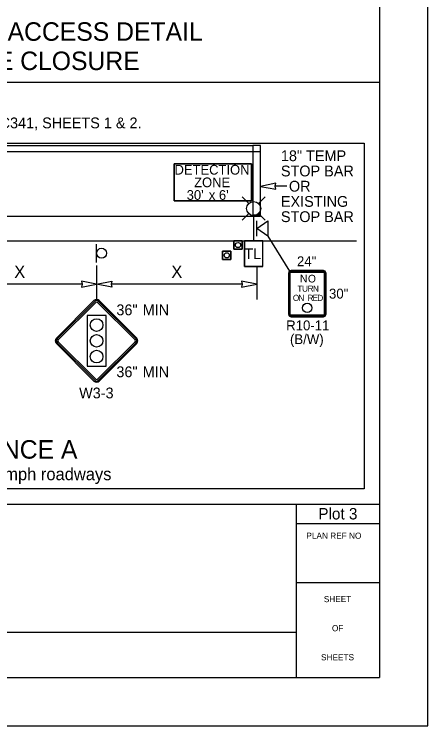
# Model space of a CAD drawing. Extents: x 99977 to 100176, y 99905 to 100011.
# Drawn here: x 100053.379 to 100056.062, y 99999.687 to 100004.304 of the extents above; entities that cross this region are included whole.
import ezdxf

# ---------------------------------------------------------------- set-up
doc = ezdxf.new("R2010")
doc.units = 0
for name, color, linetype in [('Default', 7, 'Continuous'), ('RD_ED_ShoulderPavedEdge', 7, 'Continuous'), ('RD_MK_LineDblYellowCenter', 7, 'Continuous'), ('RD_MK_LineEdgeWhite', 7, 'Continuous'), ('SH_DE_DetailHeading2Text', 7, 'Continuous'), ('SH_GI_GeneralNotesBodyText', 7, 'Continuous'), ('SH_GI_PlotLimits', 7, 'Continuous'), ('SH_GI_SheetBorder', 7, 'Continuous'), ('SH_GI_SheetLocationText', 7, 'Continuous'), ('SH_GI_SheetTextInCells', 7, 'Continuous'), ('TR_SN_ConstructionSigns', 7, 'Continuous'), ('TR_WZ_PortableLightStandard', 7, 'Continuous'), ('TR_WZ_PortableSignMountBlk-Wht', 7, 'Continuous'), ('TR_WZ_Sign', 7, 'Continuous'), ('TR_WZ_TrafficCone', 7, 'Continuous'), ('TR_WZ_WorkZoneDetails', 7, 'Continuous'), ('TR_WZ_WorkZoneTextCurrent', 7, 'Continuous')]:
    doc.layers.add(name, color=color, linetype=linetype)

msp = doc.modelspace()

# ---------------------------------------------------------------- linework, layer by layer
at = {"layer": 'Default'}
for p, q in [((100053.8959, 100002.4462), (100053.6523, 100002.2026)), ((100054.1743, 100002.2026), (100053.9307, 100002.4462)), ((100053.6523, 100002.1678), (100053.8959, 100001.9241)), ((100053.9307, 100001.9241), (100054.1743, 100002.1678))]:
    msp.add_line(p, q, dxfattribs=at)
msp.add_circle((100055.28, 100002.3989), 0.03, dxfattribs=at)
for centre, start, end in [((100053.9133, 100002.4288), 45, 135), ((100053.6697, 100002.1852), 135, 225), ((100054.1569, 100002.1852), 315, 45), ((100053.9133, 100001.9415), 225, 315)]:
    msp.add_arc(centre, 0.0246, start, end, dxfattribs=at)
at = {"layer": 'RD_ED_ShoulderPavedEdge'}
msp.add_line((100050.65, 100002.8334), (100055.6, 100002.8334), dxfattribs=at)
at = {"layer": 'RD_MK_LineDblYellowCenter'}
for p, q in [((100050.65, 100003.4534), (100054.9276, 100003.4534)), ((100050.65, 100003.4134), (100054.9776, 100003.4134))]:
    msp.add_line(p, q, dxfattribs=at)
at = {"layer": 'RD_MK_LineEdgeWhite'}
msp.add_line((100050.65, 100002.9934), (100054.9776, 100002.9934), dxfattribs=at)
at = {"layer": 'SH_GI_PlotLimits'}
msp.add_lwpolyline([(100039.0625, 99999.6875), (100056.0625, 99999.6875), (100056.0625, 100010.6875), (100039.0625, 100010.6875)], close=True, dxfattribs=at)
at = {"layer": 'SH_GI_SheetBorder'}
for p, q in [((100055.75, 100010.375), (100055.75, 100000)), ((100040, 100001.1259), (100055.75, 100001.1259)), ((100055.2079, 100001.1259), (100055.2079, 100000)), ((100055.2079, 100001.0008), (100055.75, 100001.0008)), ((100055.2079, 100000.6176), (100055.75, 100000.6176)), ((100052.2055, 100000.2955), (100055.2079, 100000.2955)), ((100040, 100000), (100055.75, 100000))]:
    msp.add_line(p, q, dxfattribs=at)
at = {"layer": 'TR_SN_ConstructionSigns'}
for p, q in [((100055.16, 100002.6264), (100055.16, 100002.3564)), ((100055.16, 100002.3564), (100055.16, 100002.6264)), ((100055.16, 100002.6264), (100055.16, 100002.3564)), ((100055.16, 100002.3564), (100055.16, 100002.6264)), ((100055.1637, 100002.6264), (100055.1637, 100002.3564)), ((100055.17, 100002.3564), (100055.17, 100002.6264)), ((100055.385, 100002.6414), (100055.175, 100002.6414)), ((100055.175, 100002.6414), (100055.385, 100002.6414)), ((100055.385, 100002.6414), (100055.175, 100002.6414)), ((100055.175, 100002.6414), (100055.385, 100002.6414)), ((100055.385, 100002.6376), (100055.175, 100002.6376)), ((100055.175, 100002.6314), (100055.385, 100002.6314)), ((100055.39, 100002.6264), (100055.39, 100002.3564)), ((100055.3962, 100002.3564), (100055.3962, 100002.6264)), ((100055.4, 100002.3564), (100055.4, 100002.6264)), ((100055.4, 100002.6264), (100055.4, 100002.3564)), ((100055.4, 100002.3564), (100055.4, 100002.6264)), ((100055.4, 100002.6264), (100055.4, 100002.3564)), ((100053.6523, 100002.2026), (100053.8959, 100002.4462)), ((100053.9007, 100002.4413), (100053.6571, 100002.1977)), ((100054.1695, 100002.1977), (100053.9258, 100002.4413)), ((100053.9307, 100002.4462), (100054.1743, 100002.2026)), ((100053.6639, 100002.191), (100053.9075, 100002.4346)), ((100053.9191, 100002.4346), (100054.1627, 100002.191)), ((100053.9748, 100002.3492), (100053.8518, 100002.3492)), ((100053.8518, 100002.3492), (100053.8518, 100002.0211)), ((100053.9748, 100002.0211), (100053.9748, 100002.3492)), ((100055.385, 100002.3514), (100055.175, 100002.3514)), ((100055.175, 100002.3451), (100055.385, 100002.3451)), ((100055.175, 100002.3414), (100055.385, 100002.3414)), ((100055.385, 100002.3414), (100055.175, 100002.3414)), ((100055.175, 100002.3414), (100055.385, 100002.3414)), ((100055.385, 100002.3414), (100055.175, 100002.3414)), ((100053.8959, 100001.9241), (100053.6523, 100002.1678)), ((100053.6571, 100002.1726), (100053.9007, 100001.929)), ((100053.9075, 100001.9357), (100053.6639, 100002.1794)), ((100054.1627, 100002.1794), (100053.9191, 100001.9357)), ((100053.9258, 100001.929), (100054.1695, 100002.1726)), ((100054.1743, 100002.1678), (100053.9307, 100001.9241)), ((100053.8518, 100002.0211), (100053.9748, 100002.0211))]:
    msp.add_line(p, q, dxfattribs=at)
for centre in [(100053.9133, 100002.2877), (100053.9133, 100002.2877), (100053.9133, 100002.1852), (100053.9133, 100002.1852), (100053.9133, 100002.0826), (100053.9133, 100002.0826)]:
    msp.add_circle(centre, 0.041, dxfattribs=at)
for centre, radius, start, end in [((100055.175, 100002.6264), 0.015, 90, 180), ((100055.175, 100002.6264), 0.015, 90, 180), ((100055.175, 100002.6264), 0.015, 90, 180), ((100055.175, 100002.6264), 0.015, 90, 180), ((100055.175, 100002.6264), 0.0112, 90, 180), ((100055.175, 100002.6264), 0.005, 90, 180), ((100055.385, 100002.6264), 0.015, 0, 90), ((100055.385, 100002.6264), 0.015, 0, 90), ((100055.385, 100002.6264), 0.015, 0, 90), ((100055.385, 100002.6264), 0.015, 0, 90), ((100055.385, 100002.6264), 0.0112, 0, 90), ((100055.385, 100002.6264), 0.005, 0, 90), ((100053.9133, 100002.4288), 0.0246, 45, 135), ((100053.9133, 100002.4288), 0.0178, 45, 135), ((100053.9133, 100002.4288), 0.0082, 45, 135), ((100055.175, 100002.3564), 0.015, 180, 270), ((100055.175, 100002.3564), 0.015, 180, 270), ((100055.175, 100002.3564), 0.015, 180, 270), ((100055.175, 100002.3564), 0.015, 180, 270), ((100055.175, 100002.3564), 0.0112, 180, 270), ((100055.175, 100002.3564), 0.005, 180, 270), ((100055.385, 100002.3564), 0.015, 270, 0), ((100055.385, 100002.3564), 0.015, 270, 0), ((100055.385, 100002.3564), 0.015, 270, 0), ((100055.385, 100002.3564), 0.0112, 270, 0), ((100055.385, 100002.3564), 0.005, 270, 0), ((100055.385, 100002.3564), 0.015, 270, 0), ((100053.6697, 100002.1852), 0.0246, 135, 225), ((100053.6697, 100002.1852), 0.0178, 135, 225), ((100053.6697, 100002.1852), 0.0082, 135, 225), ((100054.1569, 100002.1852), 0.0082, 315, 45), ((100054.1569, 100002.1852), 0.0178, 315, 45), ((100054.1569, 100002.1852), 0.0246, 315, 45), ((100053.9133, 100001.9415), 0.0082, 225, 315), ((100053.9133, 100001.9415), 0.0246, 225, 315), ((100053.9133, 100001.9415), 0.0178, 225, 315)]:
    msp.add_arc(centre, radius, start, end, dxfattribs=at)
at = {"layer": 'TR_WZ_PortableLightStandard'}
for p, q in [((100054.9002, 100003.0759), (100054.8571, 100003.119)), ((100054.965, 100003.0759), (100055.0079, 100003.119)), ((100054.9002, 100003.0112), (100054.8571, 100002.9681)), ((100054.9326, 100002.8334), (100054.9326, 100002.9978)), ((100054.965, 100003.0112), (100055.0079, 100002.9681)), ((100054.8726, 100002.6674), (100054.8726, 100002.8334)), ((100054.9926, 100002.8334), (100054.8726, 100002.8334)), ((100054.8726, 100002.8334), (100054.8726, 100002.6674)), ((100054.9926, 100002.6674), (100054.9926, 100002.8334)), ((100054.9926, 100002.6674), (100054.9926, 100002.8334)), ((100054.9926, 100002.6674), (100054.8726, 100002.6674))]:
    msp.add_line(p, q, dxfattribs=at)
for points in [[(100054.9926, 100002.8334), (100054.9326, 100002.8334), (100054.8726, 100002.8334)], [(100054.8726, 100002.6674), (100054.9326, 100002.6674), (100054.9926, 100002.6674)]]:
    msp.add_lwpolyline(points, dxfattribs=at)
msp.add_circle((100054.9325, 100003.0436), 0.0457, dxfattribs=at)
msp.add_circle((100054.9325, 100003.0436), 0.0457, dxfattribs=at)
at = {"layer": 'TR_WZ_PortableSignMountBlk-Wht'}
msp.add_line((100054.9526, 100002.8634), (100054.9526, 100002.9634), dxfattribs=at)
msp.add_lwpolyline([(100054.9526, 100002.9133), (100055.0244, 100002.9634), (100055.0244, 100002.8634)], close=True, dxfattribs=at)
at = {"layer": 'TR_WZ_Sign'}
msp.add_line((100053.9133, 100002.6933), (100053.9133, 100002.8134), dxfattribs=at)
msp.add_circle((100053.9457, 100002.7534), 0.0324, dxfattribs=at)
msp.add_circle((100053.9457, 100002.7534), 0.0324, dxfattribs=at)
at = {"layer": 'TR_WZ_TrafficCone'}
for points in [[(100054.8576, 100002.7801), (100054.8576, 100002.8334), (100054.8042, 100002.8334), (100054.8042, 100002.7801), (100054.8576, 100002.7801)], [(100054.8042, 100002.7801), (100054.8042, 100002.8334), (100054.8576, 100002.8334), (100054.8576, 100002.7801), (100054.8042, 100002.7801)], [(100054.7842, 100002.7134), (100054.7842, 100002.7667), (100054.7309, 100002.7667), (100054.7309, 100002.7134), (100054.7842, 100002.7134)], [(100054.7309, 100002.7134), (100054.7309, 100002.7667), (100054.7842, 100002.7667), (100054.7842, 100002.7134), (100054.7309, 100002.7134)]]:
    msp.add_lwpolyline(points, dxfattribs=at)
for centre in [(100054.8309, 100002.8067), (100054.7576, 100002.7401)]:
    msp.add_circle(centre, 0.0167, dxfattribs=at)
at = {"layer": 'TR_WZ_WorkZoneDetails'}
for p, q in [((100055.75, 100003.862), (100050.5, 100003.862)), ((100055.1475, 100003.1884), (100055.0713, 100003.1884)), ((100055.0244, 100002.8634), (100055.1643, 100002.637)), ((100053.9133, 100002.6734), (100053.9133, 100002.4534)), ((100054.9526, 100002.6674), (100054.9526, 100002.4534)), ((100053.8195, 100002.5534), (100053.007, 100002.5534)), ((100054.8588, 100002.5534), (100054.007, 100002.5534))]:
    msp.add_line(p, q, dxfattribs=at)
for points in [[(100054.9276, 100003.0034), (100054.9776, 100003.0034), (100054.9776, 100003.4534), (100054.9276, 100003.4534), (100054.9276, 100003.0034)], [(100054.9276, 100003.0034), (100054.9776, 100003.0034), (100054.9776, 100003.4534), (100054.9276, 100003.4534), (100054.9276, 100003.0034)], [(100054.4176, 100003.3334), (100054.9176, 100003.3334), (100054.9176, 100003.0934), (100054.4176, 100003.0934), (100054.4176, 100003.3334)], [(100054.4176, 100003.0934), (100054.9176, 100003.0934), (100054.9176, 100003.3334), (100054.4176, 100003.3334), (100054.4176, 100003.0934)]]:
    msp.add_lwpolyline(points, dxfattribs=at)
for points in [[(100054.9776, 100003.1876), (100055.076, 100003.1692), (100055.0713, 100003.1884), (100055.0757, 100003.2077)], [(100053.9133, 100002.5534), (100053.815, 100002.5727), (100053.8195, 100002.5534), (100053.815, 100002.5341)], [(100053.9133, 100002.5534), (100054.0116, 100002.5727), (100054.007, 100002.5534), (100054.0116, 100002.5341)], [(100054.9526, 100002.5534), (100054.8543, 100002.5727), (100054.8588, 100002.5534), (100054.8543, 100002.5341)]]:
    msp.add_lwpolyline(points, close=True, dxfattribs=at)
at = {"layer": 'TR_WZ_WorkZoneTextCurrent'}
msp.add_lwpolyline([(100050.6, 100003.4685), (100055.65, 100003.4685), (100055.65, 100001.2259), (100050.6, 100001.2259)], close=True, dxfattribs=at)

# ---------------------------------------------------------------- texts
at = {"layer": 'Default'}
for s, height, p in [('N', 0.05, (100055.2331, 100002.5639)), ('O', 0.05, (100055.2848, 100002.5639)), ('T', 0.04, (100055.2159, 100002.5039)), ('U', 0.04, (100055.2465, 100002.5039)), ('R', 0.04, (100055.283, 100002.5039)), ('N', 0.04, (100055.3169, 100002.5039)), ('O', 0.04, (100055.187, 100002.4439)), ('N', 0.04, (100055.2226, 100002.4439)), ('R', 0.04, (100055.2826, 100002.4439)), ('E', 0.04, (100055.3154, 100002.4439)), ('D', 0.04, (100055.3457, 100002.4439))]:
    msp.add_text(s, height=height, dxfattribs=at).set_placement(p)
at = {"layer": 'SH_DE_DetailHeading2Text'}
for s, p in [('DRIVEWAY OR BUSINESS ACCESS DETAIL', (100051.2936, 100004.132)), ('OPPOSITE OF LANE CLOSURE', (100051.8211, 100003.942)), ('SIGN SEQUENCE A', (100052.2998, 100001.4208))]:
    msp.add_text(s, height=0.12, rotation=360, dxfattribs=at).set_placement(p)
at = {"layer": 'SH_GI_GeneralNotesBodyText'}
msp.add_text('21. FOR LEGEND, TABLES, AND ADDITIONAL NOTES: SEE TC341, SHEETS 1 & 2.', height=0.07, rotation=360, dxfattribs=at).set_placement((100050.6, 100003.5642))
at = {"layer": 'SH_GI_SheetBorder'}
msp.add_text('PLAN REF NO', height=0.040032, dxfattribs=at).set_placement((100055.2747, 100000.9008))
at = {"layer": 'SH_GI_SheetLocationText'}
msp.add_text('Plot 3', height=0.07425, dxfattribs=at).set_placement((100055.3521, 100001.0262))
at = {"layer": 'SH_GI_SheetTextInCells'}
for s, p in [('SHEET', (100055.3877, 100000.4896)), ('OF', (100055.4406, 100000.3008)), ('SHEETS', (100055.3698, 100000.112))]:
    msp.add_text(s, height=0.04003, dxfattribs=at).set_placement(p)
at = {"layer": 'TR_SN_ConstructionSigns'}
for s, height, p in [('24"', 0.064, (100055.2135, 100002.6694)), ('30"', 0.064, (100055.4215, 100002.4594)), ('36"', 0.07, (100054.0417, 100002.3512)), ('MIN', 0.07, (100054.2123, 100002.3512)), ('R10-11', 0.064, (100055.1435, 100002.2534)), ('(B/W)', 0.064, (100055.1683, 100002.1638)), ('36"', 0.07, (100054.0417, 100001.9491)), ('MIN', 0.07, (100054.2123, 100001.9491)), ('W3-3', 0.07, (100053.7997, 100001.8119))]:
    msp.add_text(s, height=height, rotation=360, dxfattribs=at).set_placement(p)
at = {"layer": 'TR_WZ_PortableLightStandard'}
msp.add_text('TL', height=0.07, dxfattribs=at).set_placement((100054.8724, 100002.7154))
at = {"layer": 'TR_WZ_WorkZoneDetails'}
for s, p in [('DETECTION', (100054.4189, 100003.2638)), ('ZONE', (100054.5461, 100003.1819)), ("30'", (100054.4979, 100003.1)), ("x 6'", (100054.6415, 100003.1))]:
    msp.add_text(s, height=0.063, dxfattribs=at).set_placement(p)
at = {"layer": 'TR_WZ_WorkZoneTextCurrent'}
for s, height, p in [('18" TEMP', 0.07, (100055.1094, 100003.351)), ('STOP BAR', 0.07, (100055.1094, 100003.2522)), ('  OR', 0.07, (100055.1094, 100003.1534)), ('EXISTING', 0.07, (100055.1094, 100003.0546)), ('STOP BAR', 0.07, (100055.1094, 100002.9558)), ('48"x48" signs required on 45+ mph roadways', 0.08, (100051.8551, 100001.2808))]:
    msp.add_text(s, height=height, dxfattribs=at).set_placement(p)
for p in [(100053.3786, 100002.5934), (100054.3982, 100002.5934)]:
    msp.add_text('X', height=0.08, rotation=360, dxfattribs=at).set_placement(p)

doc.saveas('drawing.dxf')
